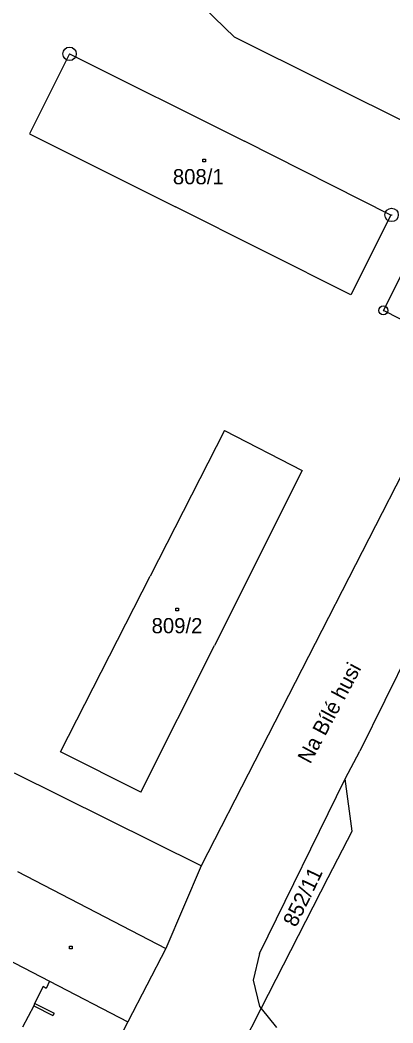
# Model space of a CAD drawing. Extents: x -795483 to -789093, y -1112258 to -1108741.
# Drawn here: x -791377.9 to -791336.2, y -1110199 to -1110086.8 of the extents above; entities that cross this region are included whole.
import ezdxf

# ---------------------------------------------------------------- set-up
doc = ezdxf.new("R2010")
doc.units = 0
for name, color, linetype in [('Vrstva 1', 7, 'Continuous'), ('Vrstva 14', 7, 'Continuous'), ('Vrstva 15', 7, 'Continuous'), ('Vrstva 2', 7, 'Continuous'), ('Vrstva 25', 7, 'Continuous'), ('Vrstva 28', 7, 'Continuous'), ('Vrstva 38', 7, 'Continuous')]:
    doc.layers.add(name, color=color, linetype=linetype)

msp = doc.modelspace()

# ---------------------------------------------------------------- linework, layer by layer
at = {"layer": 'Vrstva 1'}
for p, q in [((-791353.94, -1110088.7), (-791359.01, -1110083.79)), ((-791325.32, -1110102.98), (-791353.94, -1110088.7)), ((-791372.41, -1110090.59), (-791376.88, -1110099.53)), ((-791372.41, -1110090.59), (-791352.82, -1110100.36)), ((-791376.88, -1110099.53), (-791360.53, -1110107.71)), ((-791336.43, -1110108.63), (-791352.82, -1110100.36)), ((-791340.91, -1110117.52), (-791360.53, -1110107.71)), ((-791336.43, -1110108.63), (-791340.91, -1110117.52)), ((-791322.41, -1110112.62), (-791357.66, -1110181.41)), ((-791355.06, -1110132.72), (-791363.37, -1110149)), ((-791355.06, -1110132.72), (-791346.36, -1110137.19)), ((-791346.36, -1110137.19), (-791356.18, -1110156.74)), ((-791373.4, -1110168.64), (-791363.37, -1110149)), ((-791364.42, -1110173.16), (-791356.18, -1110156.74)), ((-791334.33, -1110157.24), (-791339.92, -1110168.58)), ((-791364.42, -1110173.16), (-791373.4, -1110168.64)), ((-791341.56, -1110171.66), (-791339.92, -1110168.58)), ((-791357.66, -1110181.41), (-791378.55, -1110171.05)), ((-791351.12, -1110191.22), (-791341.56, -1110171.66)), ((-791340.77, -1110177.54), (-791341.56, -1110171.66)), ((-791343.44, -1110182.7), (-791340.77, -1110177.54)), ((-791378.21, -1110182.03), (-791361.61, -1110190.63)), ((-791357.66, -1110181.41), (-791361.61, -1110190.63)), ((-791350.95, -1110197.35), (-791343.44, -1110182.7)), ((-791361.61, -1110190.63), (-791365.86, -1110198.84)), ((-791351.12, -1110191.22), (-791351.85, -1110194.2)), ((-791351.85, -1110194.2), (-791351.13, -1110197.13)), ((-791356.54, -1110208.25), (-791350.95, -1110197.35)), ((-791351.13, -1110197.13), (-791350.95, -1110197.35)), ((-791350.95, -1110197.35), (-791349.22, -1110199.47)), ((-791365.86, -1110198.84), (-791372.14, -1110210.82))]:
    msp.add_line(p, q, dxfattribs=at)
msp.add_lwpolyline([(-791326.11, -1110114.87), (-791330.16, -1110122.9), (-791337.27, -1110119.28), (-791333.24, -1110111.27), (-791326.11, -1110114.87)], dxfattribs=at)
at = {"layer": 'Vrstva 2'}
for p, q in [((-791382.46, -1110190.26), (-791374.65, -1110194.3)), ((-791374.65, -1110194.3), (-791375.02, -1110195.14)), ((-791374.65, -1110194.3), (-791365.86, -1110198.84)), ((-791375.36, -1110194.91), (-791376.3, -1110196.81)), ((-791375.02, -1110195.14), (-791375.36, -1110194.91)), ((-791376.3, -1110196.81), (-791376.39, -1110197.06)), ((-791374.09, -1110197.91), (-791376.3, -1110196.81)), ((-791376.39, -1110197.06), (-791377.65, -1110199.44)), ((-791376.39, -1110197.06), (-791374.25, -1110198.15)), ((-791374.25, -1110198.15), (-791374.09, -1110197.91))]:
    msp.add_line(p, q, dxfattribs=at)
at = {"layer": 'Vrstva 25'}
for p, q in [((-791357.46, -1110102.35), (-791357.16, -1110102.35)), ((-791357.46, -1110102.65), (-791357.46, -1110102.35)), ((-791357.16, -1110102.35), (-791357.16, -1110102.65)), ((-791357.16, -1110102.65), (-791357.46, -1110102.65)), ((-791360.5, -1110152.57), (-791360.2, -1110152.57)), ((-791360.5, -1110152.87), (-791360.5, -1110152.57)), ((-791360.2, -1110152.87), (-791360.5, -1110152.87)), ((-791360.2, -1110152.57), (-791360.2, -1110152.87)), ((-791372.38, -1110190.4), (-791372.08, -1110190.4)), ((-791372.38, -1110190.7), (-791372.38, -1110190.4)), ((-791372.08, -1110190.7), (-791372.38, -1110190.7)), ((-791372.08, -1110190.4), (-791372.08, -1110190.7))]:
    msp.add_line(p, q, dxfattribs=at)
at = {"layer": 'Vrstva 28'}
for centre, radius in [((-791372.39, -1110090.58), 0.75), ((-791372.39, -1110090.58), 0.01), ((-791336.35, -1110108.6), 0.75), ((-791336.35, -1110108.6), 0.01), ((-791337.27, -1110119.28), 0.5), ((-791337.27, -1110119.28), 0.01)]:
    msp.add_circle(centre, radius, dxfattribs=at)

# ---------------------------------------------------------------- texts
at = {"layer": 'Vrstva 14'}
msp.add_text('852/11', height=1.7, rotation=64.0962, dxfattribs=at).set_placement((-791347.05, -1110188.36))
at = {"layer": 'Vrstva 15'}
for s, p in [('808/1', (-791360.83, -1110105.17)), ('809/2', (-791363.21, -1110155.39))]:
    msp.add_text(s, height=1.7, dxfattribs=at).set_placement(p)
at = {"layer": 'Vrstva 38'}
msp.add_text('Na Bílé husi', height=1.7, rotation=61.9128, dxfattribs=at).set_placement((-791345.46, -1110170.09))

doc.saveas('drawing.dxf')
